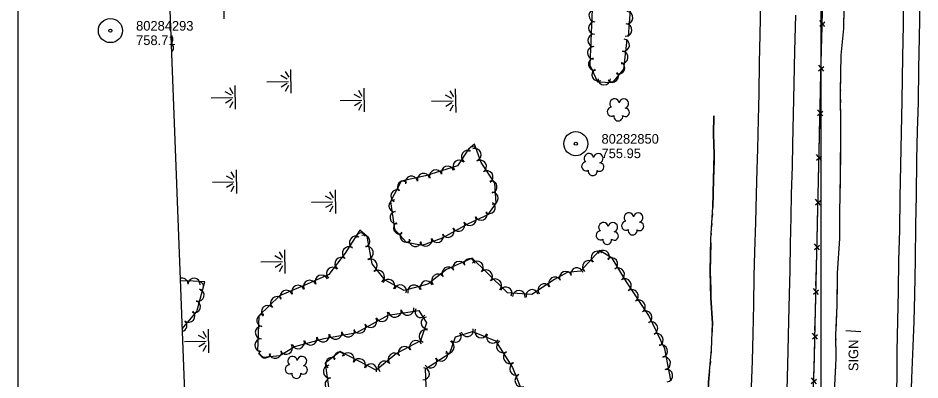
# Model space of a CAD drawing. Extents: x 591954 to 597000, y 198576 to 213500.
# Drawn here: x 593500 to 594062, y 207071 to 207297 of the extents above; entities that cross this region are included whole.
import ezdxf

# ---------------------------------------------------------------- set-up
doc = ezdxf.new("R2010")
doc.units = 0
for name, color, linetype in [('Level 10', 7, 'Continuous'), ('Level 11', 7, 'Continuous'), ('Level 14', 7, 'Continuous'), ('Level 15', 7, 'Continuous'), ('Level 18', 7, 'Continuous'), ('Level 19', 7, 'Continuous'), ('Level 4', 7, 'Continuous'), ('Level 6', 7, 'Continuous')]:
    doc.layers.add(name, color=color, linetype=linetype)

msp = doc.modelspace()

# ---------------------------------------------------------------- linework, layer by layer
at = {"layer": 'Level 10'}
for p, q in [((593500, 206500), (593500, 208000)), ((594000, 206500), (594000, 208000))]:
    msp.add_line(p, q, dxfattribs=at)
at = {"layer": 'Level 11'}
for points in [[(594051.44, 207313.52), (594051.19, 207292.42), (594050.69, 207272.98), (594050.24, 207245.33), (594049.92, 207225.55), (594049.49, 207205.21), (594049.1, 207185.12), (594048.83, 207164.49), (594048.34, 207145.95), (594047.96, 207126.62), (594047.68, 207108.02), (594047.31, 207089.27), (594047.13, 207072.65), (594046.52, 207052.5), (594046.3, 207035.57), (594045.88, 207017.34), (594045.57, 206998.83), (594045, 206978.93), (594044.75, 206957.68), (594044.26, 206935.12), (594043.93, 206914.88), (594043.56, 206904.5), (594043.39, 206893.21)], [(593962.38, 207307.07), (593961.95, 207286.55), (593961.58, 207269.29), (593961.26, 207249.78), (593960.86, 207233.73), (593960.41, 207215.47), (593960.03, 207202.44), (593959.65, 207187.1), (593959.21, 207169.42), (593958.63, 207151.18), (593958.22, 207135.99), (593957.96, 207118.31), (593957.45, 207100.07), (593957.04, 207083.21), (593956.56, 207066.8)], [(594061.62, 207307.67), (594061.06, 207284.63), (594060.81, 207265.66), (594060.4, 207244.33), (594059.96, 207226.61), (594059.51, 207208.74), (594059.2, 207186.06), (594058.81, 207167.98), (594058.55, 207146.03), (594058.13, 207124.48), (594057.7, 207107.77), (594057.17, 207092.4), (594056.42, 207072.41), (594055.76, 207052.9), (594054.89, 207032.88), (594054.05, 207013.61), (594053.48, 206995.72), (594052.67, 206975.97), (594051.94, 206957.59), (594051.24, 206937.23), (594050.41, 206915.93), (594049.47, 206893.46)], [(593984.02, 207298.62), (593983.53, 207276.49), (593983.08, 207255.82), (593982.67, 207237.01), (593982.33, 207218.35), (593981.97, 207204.26), (593981.48, 207187.33), (593981.17, 207172.66), (593980.83, 207156.04), (593980.53, 207139.69), (593980.12, 207124.53), (593979.69, 207108.1), (593979.32, 207089.47), (593978.89, 207072.67), (593978.49, 207058.24)]]:
    msp.add_lwpolyline(points, dxfattribs=at)
at = {"layer": 'Level 14'}
msp.add_lwpolyline([(594024.81, 207101.18), (594015.49, 207101.98)], dxfattribs=at)
at = {"layer": 'Level 15'}
for p, q in [((593999.22, 207291.82), (594002.47, 207294.53)), ((594002.46, 207291.56), (593999.32, 207295.36)), ((593998.47, 207263.96), (594001.71, 207266.68)), ((594001.71, 207263.72), (593998.56, 207267.51)), ((593997.82, 207236.11), (594001.05, 207238.83)), ((594001.05, 207235.86), (593997.9, 207239.66)), ((593997.16, 207208.26), (594000.39, 207210.98)), ((594000.39, 207208.01), (593997.24, 207211.8)), ((593996.53, 207180.4), (593999.76, 207183.13)), ((593999.76, 207180.16), (593996.6, 207183.95)), ((593995.9, 207152.55), (593999.13, 207155.27)), ((593999.13, 207152.31), (593995.98, 207156.1)), ((593995.26, 207124.7), (593998.49, 207127.42)), ((593998.49, 207124.46), (593995.34, 207128.25)), ((593994.61, 207096.85), (593997.85, 207099.57)), ((593997.84, 207096.6), (593994.69, 207100.39)), ((593993.88, 207069.01), (593997.14, 207071.7)), ((593997.11, 207068.74), (593993.99, 207072.56))]:
    msp.add_line(p, q, dxfattribs=at)
for points in [[(593984.96, 206890.86), (593987.65, 206925.65), (593989.64, 206952.57), (593993.02, 206995.85), (593994.16, 207030.6), (593995.69, 207078.51), (593997.14, 207141.28), (593998.58, 207204.82), (594000.1, 207269.13), (594001.41, 207316.68), (594002.84, 207377.34), (594003.46, 207394.5)], [(594000.41, 207280.49), (594000.69, 207290.45)], [(594000.1, 207269.18), (594000.41, 207280.49)], [(593999.71, 207252.64), (593999.94, 207262.6)], [(593999.44, 207241.33), (593999.71, 207252.64)], [(593999.05, 207224.79), (593999.28, 207234.75)], [(593998.78, 207213.47), (593999.05, 207224.79)], [(593998.4, 207196.94), (593998.58, 207204.82), (593998.62, 207206.89)], [(593998.14, 207185.62), (593998.4, 207196.94)], [(593997.77, 207169.09), (593997.99, 207179.04)], [(593997.52, 207157.77), (593997.77, 207169.09)], [(593997.14, 207141.23), (593997.14, 207141.28), (593997.37, 207151.19)], [(593996.88, 207129.92), (593997.14, 207141.23)], [(593996.49, 207113.38), (593996.73, 207123.33)], [(593996.23, 207102.06), (593996.49, 207113.38)], [(593995.85, 207085.53), (593996.08, 207095.48)], [(593995.55, 207074.21), (593995.69, 207078.51), (593995.85, 207085.53)]]:
    msp.add_lwpolyline(points, dxfattribs=at)
at = {"layer": 'Level 18'}
for points in [[(593880.09, 207285.36), (593881.45, 207302.01), (593882.59, 207326.44), (593878.1, 207353.4), (593869.66, 207353.41), (593868.13, 207332.99), (593865.82, 207319.46), (593857.94, 207312.58), (593856.05, 207267.49), (593860.9, 207257.2), (593870.33, 207256.83), (593877.12, 207264.96), (593879.32, 207283.58)], [(593792.66, 207174.36), (593797.63, 207181.45), (593796.86, 207193.98), (593788.36, 207206.82), (593784.33, 207218.34), (593780.46, 207215.15), (593773.71, 207204.84), (593753.74, 207198.44), (593738.5, 207195.14), (593731.91, 207182.43), (593734.52, 207165.19), (593741.66, 207157.25), (593751.76, 207155.38), (593764.35, 207159.78), (593780.44, 207168.9), (593792.66, 207174.36)], [(593906.47, 207071.06), (593902.65, 207090.67), (593892.84, 207111.49), (593878.93, 207132.36), (593870.04, 207147.16), (593862.11, 207152.06), (593850.25, 207139.12), (593842.01, 207138.24), (593833.95, 207133.92), (593819.92, 207124.46), (593804.82, 207125.68), (593791.79, 207138.44), (593782.81, 207147.13), (593766.81, 207140.03), (593755.23, 207130.98), (593740.39, 207126.98), (593728.6, 207133.38), (593720.53, 207143.72), (593717.45, 207160.65), (593712.84, 207164.72), (593703.74, 207150.41), (593693.54, 207137.01), (593680.11, 207130.98), (593662.78, 207123.69), (593650.04, 207111.32), (593649.14, 207089.16)], [(593602.13, 207103.06), (593611.41, 207114), (593616.24, 207132.38), (593605.47, 207133.09), (593600.98, 207132.96)], [(593649.69, 207087.88), (593652.66, 207085.39), (593663.01, 207086.46), (593672.31, 207092.1), (593690.61, 207097.16), (593710.89, 207100.86), (593730.39, 207111.57), (593749.54, 207114.51), (593754.32, 207106.88), (593750.59, 207095.71), (593735.7, 207087.82), (593722.99, 207077.45), (593700.6, 207089.01), (593691.27, 207081.7), (593693.67, 207063.89)], [(593754.43, 207062.1), (593753.78, 207078.22), (593768.82, 207087.99), (593772.41, 207098.17), (593782.91, 207101.45), (593797.38, 207095.57), (593807.8, 207078.97), (593817.34, 207055.71)]]:
    msp.add_lwpolyline(points, dxfattribs=at)
for centre, radius, start, end in [((593859.38, 207298.46), 3.87, 87.6029, 267.5876), ((593879.02, 207297.19), 3.87, 265.3355, 85.3202), ((593859.05, 207290.72), 3.87, 87.6029, 267.5876), ((593878.39, 207289.47), 3.87, 265.3423, 85.327), ((593593.43, 207283.81), 2.97, 308.2812, 56.121), ((593858.73, 207282.98), 3.87, 87.6029, 267.5876), ((593876.88, 207280.01), 3.83, 263.2817, 83.2663), ((593594.28, 207278.35), 2.61, 297.3878, 67.0145), ((593858.4, 207275.24), 3.87, 87.6029, 267.5876), ((593858.87, 207268.15), 3.76, 101.0592, 281.0439), ((593875.96, 207272.37), 3.87, 263.2836, 83.2682), ((593874.16, 207265.77), 3.72, 244.3945, 64.3791), ((593861.15, 207261.52), 3.84, 116.1618, 296.1465), ((593870.31, 207260.69), 3.62, 220.3113, 40.296), ((593864.99, 207259.07), 3.87, 177.8102, 357.7949), ((593871.4, 207243.59), 2.97, 9.3237, 230.5575), ((593877.25, 207243.57), 2.97, 286.9745, 169.9477), ((593869.62, 207238.52), 2.78, 92.2946, 300.0675), ((593878.1, 207238.12), 2.61, 231.6797, 89.6123), ((593873.74, 207235.59), 2.78, 168.9716, 9.9826), ((593783.01, 207214.22), 2.47, 13.0214, 193.0061), ((593784.5, 207211.73), 3.86, 289.2879, 109.2726), ((593779.89, 207210.59), 3.86, 56.8201, 236.8047), ((593855.48, 207209.48), 2.97, 9.3237, 230.5575), ((593861.34, 207209.46), 2.97, 286.9745, 169.9477), ((593767.44, 207200.71), 3.86, 17.7523, 197.737), ((593774.51, 207204.68), 3.64, 39.8475, 219.8322), ((593787.84, 207204.43), 3.84, 299.7544, 119.7391), ((593853.71, 207204.41), 2.78, 92.2946, 300.0675), ((593862.19, 207204), 2.61, 231.6797, 89.6123), ((593744.97, 207194.47), 3.86, 12.2554, 192.2401), ((593752.53, 207196.22), 3.86, 13.7916, 193.7763), ((593760.09, 207198.35), 3.86, 17.7594, 197.7441), ((593791.93, 207197.77), 3.86, 303.5289, 123.5136), ((593857.83, 207201.47), 2.78, 168.9716, 9.9826), ((593739.77, 207191.74), 3.55, 48.0139, 227.9985), ((593794.55, 207191.6), 3.76, 281.2503, 101.235), ((593736.03, 207185.99), 3.86, 62.5959, 242.5806), ((593795.2, 207184.54), 3.77, 269.4384, 89.423), ((593734.64, 207179.85), 3.76, 93.2171, 273.2018), ((593793.27, 207178.75), 3.86, 234.9439, 54.9285), ((593735.46, 207172.48), 3.86, 98.6229, 278.6075), ((593788.36, 207174.63), 3.82, 204.07, 24.0547), ((593781.34, 207171.41), 3.86, 205.4726, 25.4573), ((593878.55, 207167.41), 2.78, 92.2946, 300.0675), ((593880.32, 207172.48), 2.97, 9.3237, 230.5575), ((593886.18, 207172.46), 2.97, 286.9745, 169.9477), ((593737.5, 207166.01), 3.7, 118.2104, 298.1951), ((593767.66, 207163.98), 3.86, 209.5656, 29.5503), ((593774.37, 207167.79), 3.86, 209.5656, 29.5503), ((593864.51, 207166.5), 2.97, 9.3237, 230.5575), ((593870.37, 207166.48), 2.97, 286.9745, 169.9477), ((593882.67, 207164.47), 2.78, 168.9716, 9.9826), ((593887.03, 207167), 2.61, 231.6797, 89.6123), ((593710.38, 207156.97), 3.98, 57.5497, 237.5344), ((593713.48, 207160.39), 2.59, 6.3564, 186.3411), ((593715.32, 207157.76), 3.81, 289.9709, 109.9555), ((593741.64, 207160.88), 3.73, 139.2605, 319.2452), ((593747.35, 207158.25), 3.86, 169.5102, 349.4949), ((593753.9, 207158.49), 3.8, 195.514, 15.4987), ((593760.99, 207160.84), 3.85, 200.737, 20.7217), ((593862.74, 207161.43), 2.78, 92.2946, 300.0675), ((593866.86, 207158.5), 2.78, 168.9716, 9.9826), ((593871.22, 207161.03), 2.61, 231.6797, 89.6123), ((593705.98, 207150.28), 3.98, 55.836, 235.8207), ((593717.16, 207150.57), 3.98, 280.3209, 100.3056), ((593701.27, 207143.73), 3.98, 52.7375, 232.7222), ((593860.86, 207147.61), 3.98, 47.4875, 227.4722), ((593864.34, 207148.19), 3.92, 329.3119, 149.2965), ((593719.83, 207142.66), 3.87, 296.3342, 116.3189), ((593774.69, 207141.24), 3.98, 23.9256, 203.9102), ((593781.14, 207143.41), 3.46, 7.3433, 187.328), ((593785.75, 207141.38), 3.98, 315.9595, 135.9442), ((593855.48, 207141.75), 3.98, 47.4924, 227.477), ((593869.41, 207143.58), 3.91, 306.0426, 126.0273), ((593689.02, 207132.7), 3.98, 24.1704, 204.1551), ((593695.96, 207137.61), 3.89, 45.997, 225.9817), ((593724.16, 207135.67), 3.98, 307.966, 127.9507), ((593761.61, 207133.32), 3.98, 38.0222, 218.0068), ((593767.91, 207137.71), 3.95, 31.4541, 211.4388), ((593791.45, 207135.84), 3.98, 315.7304, 135.7151), ((593841.02, 207135), 3.93, 23.2177, 203.2024), ((593848.01, 207137.38), 3.83, 13.5008, 193.4855), ((593873.63, 207137.14), 3.98, 301.0072, 120.9919), ((593602.07, 207130.94), 3.88, 1.4263, 107.2828), ((593609.63, 207130.78), 3.88, 356.2014, 176.1861), ((593612.93, 207129.64), 2.66, 284.091, 104.0757), ((593681.72, 207129.46), 3.98, 23.6515, 203.6361), ((593730.64, 207130.04), 3.96, 329.9055, 149.8901), ((593754.34, 207129.14), 3.91, 22.2157, 202.2004), ((593797.15, 207130.28), 3.98, 315.6338, 135.6185), ((593827.71, 207127.2), 3.98, 33.9912, 213.9759), ((593834.32, 207131.48), 3.98, 31.8083, 211.793), ((593877.86, 207130.33), 3.98, 302.7251, 122.7098), ((593611.98, 207124.16), 3.88, 255.2818, 75.2664), ((593667.09, 207123.2), 3.97, 23.4392, 203.4239), ((593674.38, 207126.31), 3.98, 22.8452, 202.8298), ((593738.06, 207126.79), 3.77, 341.7384, 161.7231), ((593746.65, 207126.51), 3.98, 15.1037, 195.0884), ((593803.81, 207125.48), 3.75, 331.6392, 151.6238), ((593811.85, 207123.03), 3.98, 355.3737, 175.3584), ((593820.12, 207123.84), 3.76, 14.8413, 194.826), ((593882.24, 207123.64), 3.98, 303.6957, 123.6804), ((593609.77, 207117), 3.81, 249.8648, 69.8495), ((593661.21, 207119.26), 3.98, 44.1576, 224.1423), ((593886.65, 207117.02), 3.98, 303.6897, 123.6744), ((593606.27, 207111.09), 3.88, 229.718, 49.7026), ((593655.5, 207113.72), 3.98, 44.1576, 224.1423), ((593734.64, 207114.33), 3.98, 188.7303, 8.715), ((593742.5, 207115.53), 3.98, 188.7292, 8.7139), ((593750.54, 207113.56), 3.39, 144.5408, 324.5255), ((593890.74, 207110.38), 3.97, 299.5341, 119.5188), ((593652.44, 207108.34), 3.8, 79.2981, 259.2828), ((593719.48, 207107.95), 3.98, 208.7945, 28.7792), ((593726.55, 207111.7), 3.96, 207.2034, 27.1881), ((593754.52, 207106.77), 3.6, 96.0025, 275.9872), ((593601.26, 207105.17), 3.88, 283.9786, 49.7035), ((593651.7, 207100.91), 3.98, 87.6891, 267.6738), ((593705.62, 207102.01), 3.98, 190.3434, 10.3281), ((593712.53, 207104.3), 3.96, 206.5112, 26.4959), ((593779.63, 207102.2), 3.88, 192.5685, 12.5532), ((593788.33, 207101.5), 3.98, 157.8868, 337.8714), ((593894.32, 207103.47), 3.98, 295.2268, 115.2115), ((593682.12, 207096.97), 3.98, 195.4636, 15.4482), ((593689.91, 207098.95), 3.98, 193.0844, 13.0691), ((593697.79, 207100.59), 3.98, 190.3505, 10.3352), ((593753.62, 207098.58), 3.94, 70.1314, 250.116), ((593772.42, 207098.29), 3.56, 223.3571, 43.3418), ((593795.6, 207098.05), 3.87, 152.1461, 332.1308), ((593897.71, 207096.27), 3.98, 295.2302, 115.2149), ((593651.36, 207093), 3.94, 87.6845, 267.6691), ((593666.81, 207091.2), 3.98, 211.2233, 31.2079), ((593674.43, 207094.67), 3.96, 197.8113, 17.796), ((593740.77, 207088.15), 3.98, 27.9218, 207.9065), ((593747.8, 207091.87), 3.98, 27.912, 207.8967), ((593767.67, 207091.79), 3.88, 245.7365, 65.7212), ((593801.96, 207092.18), 3.98, 122.1183, 302.103), ((593900.44, 207089.17), 3.95, 286.6972, 106.6819), ((593653.81, 207088.66), 3.67, 164.1568, 344.1414), ((593660.25, 207088.6), 3.91, 191.3377, 11.3224), ((593670.94, 207083.01), 2.97, 9.3237, 230.5575), ((593676.79, 207082.99), 2.97, 286.9745, 169.9477), ((593700.12, 207085.04), 3.45, 19.2409, 199.2256), ((593705.36, 207084.21), 3.98, 332.7021, 152.6868), ((593734.44, 207084.03), 3.97, 38.2892, 218.2739), ((593763.45, 207086.99), 3.98, 213.0409, 33.0256), ((593806.19, 207085.44), 3.98, 122.1283, 302.1129), ((593669.16, 207077.93), 2.78, 92.2946, 300.0675), ((593694.08, 207076.43), 3.98, 97.6898, 277.6745), ((593695.32, 207081.61), 3.65, 49.0937, 229.0784), ((593712.43, 207080.56), 3.98, 332.7054, 152.6901), ((593719.76, 207077.56), 3.68, 340.8456, 160.8303), ((593728.27, 207079.07), 3.98, 39.215, 219.1997), ((593756.78, 207082.65), 3.98, 213.0409, 33.0256), ((593810.11, 207078.26), 3.97, 115.2195, 295.2042), ((593902.28, 207081.68), 3.98, 281.0324, 101.0171), ((593673.28, 207075), 2.78, 168.9716, 9.9826), ((593677.64, 207077.53), 2.61, 231.6797, 89.6123), ((593752.35, 207075.11), 3.77, 266.0986, 86.0832), ((593813.36, 207070.89), 3.98, 112.3197, 292.3043), ((593903.65, 207073.95), 3.95, 278.8487, 98.8334), ((593695.15, 207068.55), 3.98, 97.6827, 277.6674)]:
    msp.add_arc(centre, radius, start, end, dxfattribs=at)
at = {"layer": 'Level 19'}
for p, q in [((593628.41, 207296.42), (593628.18, 207311.22)), ((593667.61, 207258.86), (593663.72, 207261)), ((593666.38, 207263.63), (593668.53, 207259.98)), ((593670.17, 207250.05), (593669.94, 207264.84)), ((593635.43, 207240.03), (593635.2, 207254.82)), ((593654.98, 207257.23), (593668.4, 207257.44)), ((593667.65, 207256.06), (593663.84, 207253.8)), ((593666.57, 207251.25), (593668.61, 207254.97)), ((593632.87, 207248.84), (593628.99, 207250.98)), ((593631.64, 207253.61), (593633.79, 207249.96)), ((593713.18, 207247.18), (593709.3, 207249.32)), ((593711.95, 207251.95), (593714.1, 207248.29)), ((593715.74, 207238.36), (593715.51, 207253.16)), ((593770.16, 207246.77), (593766.27, 207248.9)), ((593768.93, 207251.53), (593771.08, 207247.88)), ((593772.72, 207237.95), (593772.48, 207252.74)), ((593620.25, 207247.21), (593633.67, 207247.43)), ((593632.92, 207246.04), (593629.1, 207243.78)), ((593631.84, 207241.24), (593633.87, 207244.95)), ((593700.56, 207245.55), (593713.98, 207245.76)), ((593713.23, 207244.37), (593709.41, 207242.11)), ((593712.15, 207239.57), (593714.18, 207243.29)), ((593757.53, 207245.14), (593770.95, 207245.35)), ((593770.2, 207243.96), (593766.39, 207241.7)), ((593769.12, 207239.16), (593771.15, 207242.88)), ((593633.65, 207196.29), (593629.77, 207198.42)), ((593632.42, 207201.05), (593634.57, 207197.4)), ((593636.21, 207187.47), (593635.98, 207202.26)), ((593621.03, 207194.66), (593634.45, 207194.87)), ((593633.7, 207193.48), (593629.88, 207191.22)), ((593632.62, 207188.68), (593634.65, 207192.4)), ((593694.03, 207188.54), (593696.18, 207184.89)), ((593697.82, 207174.96), (593697.59, 207189.75)), ((593682.64, 207182.15), (593696.06, 207182.36)), ((593695.26, 207183.77), (593691.38, 207185.91)), ((593695.31, 207180.97), (593691.49, 207178.71)), ((593694.23, 207176.17), (593696.26, 207179.88)), ((593663.8, 207146.47), (593659.92, 207148.61)), ((593662.57, 207151.24), (593664.72, 207147.59)), ((593666.36, 207137.66), (593666.13, 207152.45)), ((593651.18, 207144.84), (593664.6, 207145.05)), ((593663.85, 207143.67), (593660.03, 207141.41)), ((593662.77, 207138.86), (593664.8, 207142.58)), ((593618.88, 207088.11), (593618.64, 207102.9)), ((593616.32, 207096.92), (593612.43, 207099.06)), ((593615.09, 207101.69), (593617.23, 207098.04)), ((593603.69, 207095.29), (593617.11, 207095.5)), ((593616.36, 207094.12), (593612.55, 207091.86)), ((593615.28, 207089.31), (593617.31, 207093.03))]:
    msp.add_line(p, q, dxfattribs=at)
for points in [[(594014.14, 207291.01), (594014.71, 207314.89), (594014.79, 207320.01)], [(594001.61, 206891.53), (594003.09, 206905.15), (594003.81, 206924.08), (594003.06, 206947.58), (594004.28, 206970.87), (594004.65, 206990.65), (594006.85, 207011.34), (594008.36, 207027.28), (594009.24, 207045.27), (594008.53, 207067.93), (594009.46, 207084.61), (594009.32, 207099.27), (594010, 207117.95), (594010.36, 207137.83), (594011.67, 207159.52), (594011.68, 207174.98), (594012.22, 207199.29), (594012.38, 207227.04), (594012.23, 207251.22), (594012.64, 207273.72), (594014.12, 207290.32), (594014.71, 207314.89)], [(594012.43, 207262.08), (594012.64, 207273.72), (594014.12, 207290.32), (594014.14, 207291.01)], [(594012.32, 207256.08), (594012.36, 207258.08)], [(594012.24, 207250.08), (594012.23, 207251.22), (594012.25, 207252.08)], [(594012.28, 207244.08), (594012.27, 207246.08)], [(594012.29, 207211.08), (594012.38, 207227.04), (594012.3, 207240.08)], [(593920.87, 206888.28), (593922.13, 206901.96), (593924.06, 206923.2), (593925.5, 206942.5), (593926.39, 206964.85), (593927.9, 206985.91), (593928.8, 207005.86), (593928.52, 207024.09), (593929.12, 207046.17), (593929.98, 207069.96), (593931.71, 207089.99), (593932.37, 207106.63), (593931.5, 207122.37), (593931.05, 207138.89), (593931.36, 207159.32), (593932.67, 207179.08), (593933.06, 207196.28), (593933.52, 207212), (593933.16, 207224.51), (593933.33, 207235.93)], [(593933.33, 207235.93), (593933.16, 207224.51), (593933.52, 207212), (593933.4, 207207.79)], [(594011.84, 207182.09), (594012.22, 207199.29), (594012.29, 207211.08)], [(593933.4, 207207.79), (593933.06, 207196.28), (593932.67, 207179.08), (593932.65, 207178.8)], [(594011.71, 207176.09), (594011.75, 207178.09)], [(593932.38, 207174.81), (593932.25, 207172.82)], [(594011.68, 207170.09), (594011.68, 207172.09)], [(593931.99, 207168.83), (593931.85, 207166.83)], [(594011.67, 207164.09), (594011.68, 207166.09)], [(593931.59, 207162.84), (593931.46, 207160.84)], [(594010.24, 207131.13), (594010.36, 207137.83), (594011.67, 207159.52), (594011.67, 207160.09)], [(593931.32, 207156.85), (593931.05, 207138.89), (593931.35, 207127.85)], [(594009.42, 207102.14), (594010, 207117.95), (594010.24, 207131.13)], [(593931.35, 207127.85), (593931.5, 207122.37), (593932.37, 207106.63), (593932.06, 207098.88)], [(594009.35, 207096.15), (594009.33, 207098.15)], [(593931.9, 207094.89), (593931.82, 207092.89)], [(594009.41, 207090.15), (594009.39, 207092.15)], [(593931.61, 207088.9), (593931.44, 207086.9)], [(594009.44, 207084.15), (594009.46, 207084.61), (594009.45, 207086.15)], [(593931.1, 207082.92), (593930.93, 207080.93)], [(593930.58, 207076.94), (593929.98, 207069.96), (593929.19, 207047.98)], [(594009.06, 207051.18), (594008.53, 207067.93), (594009.21, 207080.15)]]:
    msp.add_lwpolyline(points, dxfattribs=at)
at = {"layer": 'Level 4'}
msp.add_lwpolyline([(593580.11, 207675.93), (593610.94, 206873.88), (593607.17, 206835.62)], dxfattribs=at)
at = {"layer": 'Level 6'}
for centre, radius in [((593557.52, 207289.08), 7.5), ((593557.52, 207289.08), 0.96), ((593847.32, 207218.58), 7.5), ((593847.32, 207218.58), 0.96)]:
    msp.add_circle(centre, radius, dxfattribs=at)

# ---------------------------------------------------------------- texts
at = {"layer": 'Level 14'}
msp.add_text('SIGN', height=6, rotation=90, dxfattribs=at).set_placement((594023.18, 207076.79))
at = {"layer": 'Level 6'}
for s, p in [('80284293', (593573.52, 207289.08)), ('758.71', (593573.52, 207280.08)), ('80282850', (593863.32, 207218.58)), ('755.95', (593863.32, 207209.58))]:
    msp.add_text(s, height=6, dxfattribs=at).set_placement(p)

doc.saveas('drawing.dxf')
